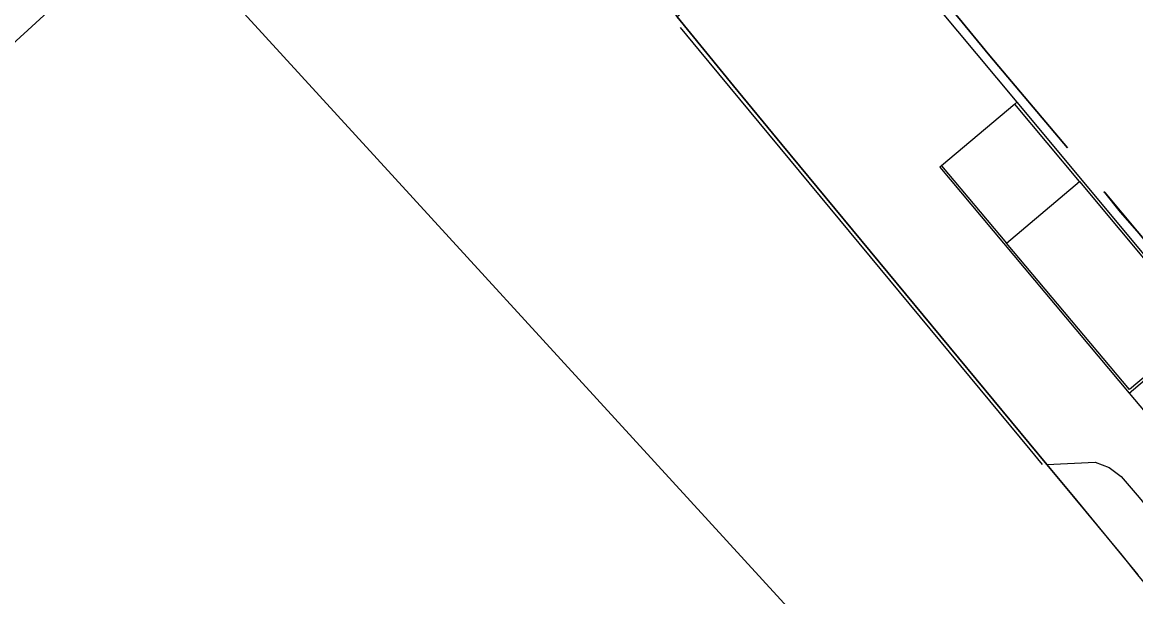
# Model space of a CAD drawing. Extents: x 156141 to 158132, y 385651 to 388399.
# Drawn here: x 156837.9 to 156948.2, y 388041.7 to 388098.6 of the extents above; entities that cross this region are included whole.
import ezdxf

# ---------------------------------------------------------------- set-up
doc = ezdxf.new("R2010")
doc.units = 0
for name, color, linetype in [('IMGEO_Grasland_overig', 7, 'Continuous'), ('IMGEO_Hek', 7, 'Continuous'), ('IMGEO_Muur', 7, 'Continuous'), ('IMGEO_Pand_vergunning_verleend', 7, 'Continuous'), ('IMGEO_Spoorbaan_gesloten', 7, 'Continuous'), ('IMGEO_Spoorbaan_halfverhard', 7, 'Continuous'), ('IMGEO_Terreindeel_gesloten', 7, 'Continuous')]:
    doc.layers.add(name, color=color, linetype=linetype)

msp = doc.modelspace()

# ---------------------------------------------------------------- linework, layer by layer
at = {"layer": 'IMGEO_Grasland_overig'}
for points in [[(156918.63, 388112.05), (156936.43, 388090.7)], [(156939.41, 388054.84), (156944.18, 388055.05), (156945.58, 388054.55), (156946.77, 388053.65), (156948.55, 388051.57), (156970.11, 388025.24), (157005.47, 387982.53), (157049.8, 387929.3), (157100.84, 387868.17), (157258.43, 387677.55), (157297.71, 387630.61), (157308.64, 387617.11), (157312.86, 387611.64)], [(157027.51, 387948.15), (157022.02, 387954.77), (157015.61, 387962.5), (157004.36, 387976.04), (156998.01, 387983.84), (156988.38, 387995.38), (156986.81, 387997.37), (156978.79, 388007.04), (156972.38, 388014.83), (156965.99, 388022.57), (156959.57, 388030.3), (156953.22, 388038.09), (156948.4, 388043.9), (156946.85, 388045.87), (156942.04, 388051.67), (156939.41, 388054.84)]]:
    msp.add_lwpolyline(points, dxfattribs=at)
at = {"layer": 'IMGEO_Hek'}
for points in [[(156941.44, 388086.19), (156933.74, 388095.29), (156930.54, 388099.2), (156925.7, 388104.91), (156919.24, 388112.58), (156909.15, 388104.32), (156909.26, 388104.2), (156904.04, 388099.89), (156903.89, 388100.08), (156902.78, 388099.15)], [(156894.12, 388109.53), (156900.53, 388101.76), (156902.8, 388099.15), (156908.37, 388092.32), (156913.17, 388086.53), (156939.41, 388054.84), (156942.04, 388051.67), (156948.4, 388043.9)], [(156955.3, 388069.7), (156955.09, 388069.94), (156951.58, 388074.07), (156948.36, 388077.93), (156946.71, 388079.83), (156945.13, 388081.77), (156945.06, 388081.85)]]:
    msp.add_lwpolyline(points, dxfattribs=at)
at = {"layer": 'IMGEO_Muur'}
for points in [[(156903.08, 388098.1), (156904.97, 388095.82), (156937.71, 388056.33), (156938.95, 388054.82)], [(156936.43, 388090.7), (156936.24, 388090.53)], [(156942.65, 388082.85), (156936.24, 388090.53)], [(156936.43, 388090.7), (156954.29, 388069.28)], [(156928.98, 388084.42), (156928.79, 388084.26), (156947.56, 388061.91)], [(156928.98, 388084.42), (156935.41, 388076.76)], [(156942.65, 388082.85), (156954.77, 388068.31), (156947.59, 388062.27), (156935.41, 388076.76)], [(156947.56, 388061.91), (156951.69, 388065.39)]]:
    msp.add_lwpolyline(points, dxfattribs=at)
at = {"layer": 'IMGEO_Pand_vergunning_verleend'}
msp.add_lwpolyline([(156805.33, 388067.54), (156850.98, 388109.31), (157017.52, 387927.3), (156971.88, 387885.54), (156805.33, 388067.54)], dxfattribs=at)
at = {"layer": 'IMGEO_Spoorbaan_gesloten'}
msp.add_lwpolyline([(156947.56, 388061.91), (156958.61, 388048.76), (156967.38, 388038.33), (156978.98, 388024.51), (156995.73, 388004.62), (157021.01, 387974.57), (157090.79, 387891.54), (157123.48, 387852.16), (157142.05, 387829.73), (157277.2, 387666.59), (157289.15, 387653.57), (157292.21, 387650.48)], dxfattribs=at)
at = {"layer": 'IMGEO_Spoorbaan_halfverhard'}
for points in [[(156919.24, 388112.55), (156925.7, 388104.91), (156930.54, 388099.2), (156933.74, 388095.29), (156941.44, 388086.19)], [(156945.06, 388081.85), (156945.13, 388081.77), (156948.36, 388077.93), (156951.58, 388074.07), (156955.09, 388069.94), (156954.29, 388069.28)]]:
    msp.add_lwpolyline(points, dxfattribs=at)
at = {"layer": 'IMGEO_Terreindeel_gesloten'}
for points in [[(156939.41, 388054.84), (156913.17, 388086.53), (156908.37, 388092.32), (156902.8, 388099.15)], [(156936.24, 388090.53), (156928.98, 388084.42)], [(156935.41, 388076.76), (156942.65, 388082.85)]]:
    msp.add_lwpolyline(points, dxfattribs=at)

doc.saveas('drawing.dxf')
